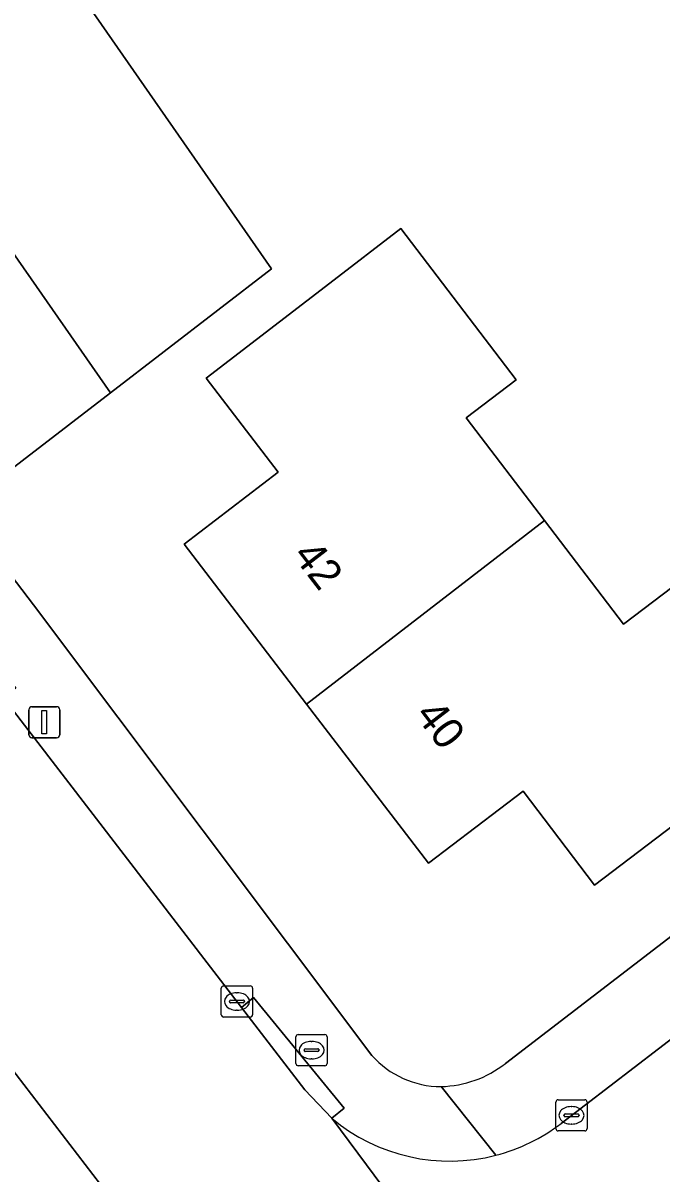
# Model space of a CAD drawing. Extents: x 159352 to 160617, y 385888 to 387323.
# Drawn here: x 160208.05 to 160228.51, y 386662.26 to 386699.11 of the extents above; entities that cross this region are included whole.
import ezdxf

# ---------------------------------------------------------------- set-up
doc = ezdxf.new("R2010")
doc.units = 0
for name, color, linetype in [('IMGEO_Brandkraan', 7, 'Continuous'), ('IMGEO_Erf', 7, 'Continuous'), ('IMGEO_Groenvoorziening', 7, 'Continuous'), ('IMGEO_Kolk', 7, 'Continuous'), ('IMGEO_Lichtmast', 7, 'Continuous'), ('IMGEO_Pand', 7, 'Continuous'), ('IMGEO_Pand_nummerreeks', 7, 'Continuous'), ('IMGEO_Rijbaan_lokaal_open', 7, 'Continuous'), ('IMGEO_Voetpad_open', 7, 'Continuous')]:
    doc.layers.add(name, color=color, linetype=linetype)

msp = doc.modelspace()

# ---------------------------------------------------------------- linework, layer by layer
at = {"layer": 'IMGEO_Brandkraan'}
for p, q in [((160216.791, 386665.768), (160216.791, 386666.62)), ((160216.866, 386666.694), (160217.718, 386666.694)), ((160217.792, 386666.62), (160217.792, 386665.768)), ((160217.05, 386666.188), (160217.05, 386666.2)), ((160217.093, 386666.237), (160217.491, 386666.237)), ((160217.279, 386666.474), (160217.304, 386666.474)), ((160217.534, 386666.2), (160217.534, 386666.188)), ((160217.488, 386666.151), (160217.09, 386666.151)), ((160217.302, 386665.914), (160217.277, 386665.914)), ((160217.718, 386665.694), (160216.866, 386665.694))]:
    msp.add_line(p, q, dxfattribs=at)
for points in [[(160216.791, 386665.768), (160216.791, 386666.62)], [(160216.866, 386666.694), (160217.718, 386666.694)], [(160217.792, 386666.62), (160217.792, 386665.768)], [(160217.718, 386665.694), (160216.866, 386665.694)]]:
    msp.add_lwpolyline(points, dxfattribs=at)
for centre, radius, start, end in [((160216.868, 386666.618), 0.0765, 91.552, 178.448), ((160216.868, 386666.618), 0.0765, 91.552, 178.448), ((160217.716, 386666.618), 0.0765, 1.552, 88.448), ((160217.716, 386666.618), 0.0765, 1.552, 88.448), ((160217.09, 386666.197), 0.0403, 85.8775, 175.7526), ((160217.087, 386666.187), 0.0366, 178.938, 274.7102), ((160217.491, 386666.194), 0.043, 264.8664, 352.4533), ((160217.495, 386666.199), 0.0386, 1.7309, 96.639), ((160216.868, 386665.77), 0.0765, 181.552, 268.448), ((160216.868, 386665.77), 0.0765, 181.552, 268.448), ((160217.716, 386665.77), 0.0765, 271.552, 358.448), ((160217.716, 386665.77), 0.0765, 271.552, 358.448)]:
    msp.add_arc(centre, radius, start, end, dxfattribs=at)
for centre, major_axis, ratio, start_param, end_param in [((160217.278, 386666.194), (-0.387, 0.002), 0.722429, 4.712389, 7.853982), ((160217.303, 386666.194), (-0.39, 0.002), 0.717154, 1.570796, 4.712389)]:
    msp.add_ellipse(centre, major_axis=major_axis, ratio=ratio, start_param=start_param, end_param=end_param, dxfattribs=at)
at = {"layer": 'IMGEO_Erf'}
for points in [[(160294.154, 386720.078), (160292.522, 386722.194), (160288.093, 386727.991), (160265.745, 386757.237), (160256.291, 386750), (160203.329, 386709.461), (160207.16, 386703.955), (160216.013, 386691.229), (160210.854, 386687.263), (160206.666, 386684.043), (160206.023, 386683.551), (160208.385, 386680.46), (160219.222, 386666.026)], [(160223.498, 386665.764), (160294.154, 386720.078)]]:
    msp.add_lwpolyline(points, dxfattribs=at)
msp.add_lwpolyline([(160227.278, 386679.846), (160228.869, 386681.056), (160229.535, 386680.181), (160232.561, 386676.2), (160226.358, 386671.483), (160224.064, 386674.492), (160221.037, 386672.187), (160217.135, 386677.281), (160213.208, 386682.407), (160216.218, 386684.713), (160213.914, 386687.723), (160217.879, 386690.771), (160220.154, 386692.52), (160223.84, 386687.672), (160222.248, 386686.461), (160224.754, 386683.165)], close=True, dxfattribs=at)
for centre, radius, start, end in [((160221.431, 386667.97), 2.943, 221.3382, 270.129), ((160221.364, 386668.481), 3.455, 271.2251, 308.146)]:
    msp.add_arc(centre, radius, start, end, dxfattribs=at)
at = {"layer": 'IMGEO_Groenvoorziening'}
msp.add_lwpolyline([(160210.854, 386687.263), (160216.013, 386691.229), (160207.16, 386703.955), (160203.329, 386709.461), (160198.162, 386705.506)], close=True, dxfattribs=at)
msp.add_lwpolyline([(160194.136, 386699.056), (160194.481, 386698.587), (160195.098, 386697.849), (160206.023, 386683.551), (160206.666, 386684.043), (160210.854, 386687.263), (160198.162, 386705.506)], dxfattribs=at)
at = {"layer": 'IMGEO_Kolk'}
for p, q in [((160214.401, 386667.327), (160214.401, 386668.179)), ((160214.476, 386668.253), (160215.328, 386668.253)), ((160214.889, 386668.033), (160214.914, 386668.033)), ((160215.402, 386668.179), (160215.402, 386667.327)), ((160214.66, 386667.747), (160214.66, 386667.759)), ((160215.098, 386667.71), (160214.7, 386667.71)), ((160214.703, 386667.796), (160215.101, 386667.796)), ((160215.144, 386667.759), (160215.144, 386667.747)), ((160214.912, 386667.473), (160214.887, 386667.473)), ((160215.328, 386667.253), (160214.476, 386667.253)), ((160225.115, 386663.678), (160225.115, 386664.53)), ((160225.19, 386664.604), (160226.042, 386664.604)), ((160225.603, 386664.384), (160225.628, 386664.384)), ((160226.116, 386664.53), (160226.116, 386663.678)), ((160225.374, 386664.098), (160225.374, 386664.11)), ((160225.812, 386664.061), (160225.414, 386664.061)), ((160225.417, 386664.147), (160225.815, 386664.147)), ((160225.858, 386664.11), (160225.858, 386664.098)), ((160226.042, 386663.604), (160225.19, 386663.604)), ((160225.626, 386663.824), (160225.601, 386663.824))]:
    msp.add_line(p, q, dxfattribs=at)
for points in [[(160214.401, 386667.327), (160214.401, 386668.179)], [(160214.476, 386668.253), (160215.328, 386668.253)], [(160215.402, 386668.179), (160215.402, 386667.327)], [(160215.328, 386667.253), (160214.476, 386667.253)], [(160225.115, 386663.678), (160225.115, 386664.53)], [(160225.19, 386664.604), (160226.042, 386664.604)], [(160226.116, 386664.53), (160226.116, 386663.678)], [(160226.042, 386663.604), (160225.19, 386663.604)]]:
    msp.add_lwpolyline(points, dxfattribs=at)
for centre, radius, start, end in [((160214.478, 386668.177), 0.0765, 91.552, 178.448), ((160214.478, 386668.177), 0.0765, 91.552, 178.448), ((160215.326, 386668.177), 0.0765, 1.552, 88.448), ((160215.326, 386668.177), 0.0765, 1.552, 88.448), ((160214.7, 386667.756), 0.0403, 85.8775, 175.7526), ((160214.697, 386667.746), 0.0366, 178.938, 274.7102), ((160215.101, 386667.753), 0.043, 264.8664, 352.4533), ((160215.105, 386667.758), 0.0386, 1.7309, 96.639), ((160214.478, 386667.329), 0.0765, 181.552, 268.448), ((160214.478, 386667.329), 0.0765, 181.552, 268.448), ((160215.326, 386667.329), 0.0765, 271.552, 358.448), ((160215.326, 386667.329), 0.0765, 271.552, 358.448), ((160225.192, 386664.528), 0.0765, 91.552, 178.448), ((160225.192, 386664.528), 0.0765, 91.552, 178.448), ((160226.04, 386664.528), 0.0765, 1.552, 88.448), ((160226.04, 386664.528), 0.0765, 1.552, 88.448), ((160225.414, 386664.107), 0.0403, 85.8775, 175.7526), ((160225.411, 386664.097), 0.0366, 178.938, 274.7102), ((160225.815, 386664.104), 0.043, 264.8664, 352.4533), ((160225.819, 386664.109), 0.0386, 1.7309, 96.639), ((160225.192, 386663.68), 0.0765, 181.552, 268.448), ((160225.192, 386663.68), 0.0765, 181.552, 268.448), ((160226.04, 386663.68), 0.0765, 271.552, 358.448), ((160226.04, 386663.68), 0.0765, 271.552, 358.448)]:
    msp.add_arc(centre, radius, start, end, dxfattribs=at)
for centre, major_axis, ratio, start_param, end_param in [((160214.888, 386667.753), (-0.387, 0.002), 0.722429, 4.712389, 7.853982), ((160214.913, 386667.753), (-0.39, 0.002), 0.717154, 1.570796, 4.712389), ((160225.602, 386664.104), (-0.387, 0.002), 0.722429, 4.712389, 7.853982), ((160225.627, 386664.104), (-0.39, 0.002), 0.717154, 1.570796, 4.712389)]:
    msp.add_ellipse(centre, major_axis=major_axis, ratio=ratio, start_param=start_param, end_param=end_param, dxfattribs=at)
at = {"layer": 'IMGEO_Lichtmast'}
for p, q in [((160208.238, 386676.3), (160208.238, 386677.1)), ((160208.238, 386677.1), (160208.238, 386676.3)), ((160208.338, 386677.2), (160209.128, 386677.2)), ((160209.128, 386677.2), (160208.338, 386677.2)), ((160209.228, 386677.1), (160209.228, 386676.3)), ((160209.228, 386676.3), (160209.228, 386677.1)), ((160209.128, 386676.2), (160208.338, 386676.2)), ((160208.338, 386676.2), (160209.128, 386676.2))]:
    msp.add_line(p, q, dxfattribs=at)
msp.add_lwpolyline([(160208.658, 386677.075), (160208.808, 386677.075), (160208.808, 386676.325), (160208.658, 386676.325), (160208.658, 386677.075)], dxfattribs=at)
for centre, start, end in [((160208.338, 386677.1), 90, 180), ((160208.338, 386677.1), 90, 180), ((160209.128, 386677.1), 0, 90), ((160209.128, 386677.1), 360, 90), ((160208.338, 386676.3), 180, 270), ((160208.338, 386676.3), 180, 270), ((160209.128, 386676.3), 270, 0), ((160209.128, 386676.3), 270, 0)]:
    msp.add_arc(centre, 0.1, start, end, dxfattribs=at)
at = {"layer": 'IMGEO_Pand'}
for points in [[(160224.754, 386683.165), (160222.248, 386686.461), (160223.84, 386687.672), (160220.154, 386692.52), (160217.879, 386690.771), (160213.914, 386687.723), (160216.218, 386684.713), (160213.208, 386682.407), (160217.135, 386677.281)], [(160217.135, 386677.281), (160221.037, 386672.187), (160224.064, 386674.492), (160226.358, 386671.483), (160232.561, 386676.2), (160229.535, 386680.181), (160228.869, 386681.056), (160227.278, 386679.846), (160224.754, 386683.165)]]:
    msp.add_lwpolyline(points, close=True, dxfattribs=at)
at = {"layer": 'IMGEO_Rijbaan_lokaal_open'}
for points in [[(160280.543, 386697.772), (160280.89, 386698.116), (160281.589, 386698.786), (160283.414, 386700.139), (160291.346, 386706.177), (160287.297, 386711.458), (160281.114, 386706.709), (160277.555, 386703.976), (160275.578, 386702.457), (160271.911, 386699.641), (160262.429, 386692.36), (160258.939, 386689.681), (160256.875, 386688.096), (160253.899, 386685.813), (160252.075, 386684.413), (160249.061, 386682.099), (160246.721, 386680.302), (160243.984, 386678.201), (160225.281, 386663.845)], [(160245.191, 386627.924), (160237.901, 386637.497), (160228.685, 386649.552), (160228.247, 386650.153), (160228.036, 386650.466), (160227.802, 386650.721), (160217.944, 386664.014), (160217.074, 386664.924), (160215.05, 386667.559), (160207.428, 386677.486), (160204.68, 386681.065), (160201.107, 386685.718), (160199.839, 386687.386), (160194.259, 386683.109), (160202.337, 386672.575), (160204.633, 386669.58), (160214.952, 386656.123), (160217.958, 386652.212), (160219.142, 386650.671), (160221.252, 386647.746), (160221.95, 386646.779), (160222.706, 386645.796), (160224.544, 386643.405), (160236.714, 386627.575)], [(160217.944, 386664.014), (160227.802, 386650.721), (160228.036, 386650.466)]]:
    msp.add_lwpolyline(points, dxfattribs=at)
for centre, radius, start, end in [((160221.717, 386668.487), 5.852, 229.8563, 284.622), ((160221.731, 386668.464), 5.826, 284.5469, 307.5463)]:
    msp.add_arc(centre, radius, start, end, dxfattribs=at)
at = {"layer": 'IMGEO_Voetpad_open'}
for points in [[(160294.154, 386720.078), (160223.498, 386665.764)], [(160191.149, 386698.815), (160198.102, 386689.67), (160199.839, 386687.386), (160201.107, 386685.718), (160204.68, 386681.065), (160205.076, 386681.369), (160207.824, 386677.79), (160207.428, 386677.486), (160215.05, 386667.559), (160215.437, 386667.875), (160218.331, 386664.33), (160217.944, 386664.014)], [(160219.222, 386666.026), (160208.385, 386680.46), (160206.023, 386683.551), (160195.098, 386697.849)], [(160221.95, 386646.779), (160221.252, 386647.746), (160220.853, 386647.44), (160218.66, 386650.301), (160219.142, 386650.671), (160217.958, 386652.212), (160214.952, 386656.123), (160204.633, 386669.58), (160204.237, 386669.275), (160201.934, 386672.265), (160202.337, 386672.575), (160194.259, 386683.109), (160192.534, 386685.359), (160186.467, 386693.271)], [(160225.281, 386663.845), (160243.984, 386678.201)], [(160223.194, 386662.825), (160221.438, 386665.027)], [(160221.438, 386665.027), (160223.194, 386662.825)]]:
    msp.add_lwpolyline(points, dxfattribs=at)
msp.add_lwpolyline([(160217.944, 386664.014), (160218.331, 386664.33), (160215.437, 386667.875), (160215.05, 386667.559), (160217.074, 386664.924)], close=True, dxfattribs=at)
for centre, radius, start, end in [((160221.431, 386667.97), 2.943, 221.3382, 270.129), ((160221.364, 386668.481), 3.455, 271.2251, 308.146), ((160221.717, 386668.487), 5.852, 229.8563, 284.622), ((160221.731, 386668.464), 5.826, 284.5469, 307.5463)]:
    msp.add_arc(centre, radius, start, end, dxfattribs=at)

# ---------------------------------------------------------------- texts
at = {"layer": 'IMGEO_Pand_nummerreeks'}
for s, p in [('42', (160216.661, 386682.043)), ('40', (160220.579, 386676.929))]:
    msp.add_text(s, height=1, rotation=307.4538, dxfattribs=at).set_placement(p)

doc.saveas('drawing.dxf')
